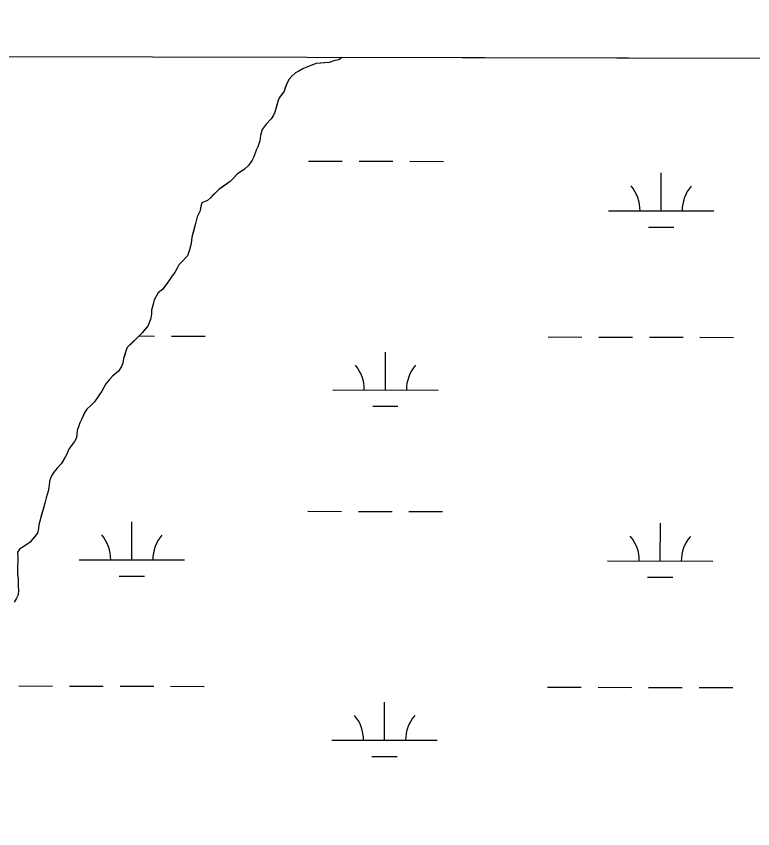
# Model space of a CAD drawing. Extents: x 3177385 to 3215275, y 903885 to 929304.
# Drawn here: x 3198197 to 3198896, y 926754 to 927526 of the extents above; entities that cross this region are included whole.
import ezdxf

# ---------------------------------------------------------------- set-up
doc = ezdxf.new("R2010")
doc.units = 0
for name, color, linetype in [('V-GRID-FRAM', 7, 'Continuous'), ('V-SITE-VEGE', 7, 'Continuous'), ('V-TOPO-SHOR', 7, 'Continuous'), ('V-WETL-SWMP', 7, 'Continuous')]:
    doc.layers.add(name, color=color, linetype=linetype)

msp = doc.modelspace()

# ---------------------------------------------------------------- linework, layer by layer
at = {"layer": 'V-GRID-FRAM'}
msp.add_lwpolyline([(3181653.73, 927525.85), (3181603.47, 909337.09), (3212939.17, 909264.16), (3212973.56, 927452.96), (3181653.73, 927525.85)], dxfattribs=at)
at = {"layer": 'V-SITE-VEGE'}
for p, q in [((3198503.05, 927484.4), (3198499.23, 927483.73)), ((3198505.49, 927486.48), (3198503.05, 927484.4)), ((3198505.63, 927486.63), (3198505.49, 927486.48)), ((3203314.48, 927475.44), (3198505.63, 927486.63)), ((3198471.74, 927477.27), (3198468.96, 927475.89)), ((3198481.49, 927481.04), (3198471.74, 927477.27)), ((3198494.01, 927482.01), (3198481.49, 927481.04)), ((3198499.23, 927483.73), (3198494.01, 927482.01)), ((3198458.5, 927469), (3198456.06, 927466.23)), ((3198461.99, 927472.11), (3198458.5, 927469)), ((3198468.96, 927475.89), (3198461.99, 927472.11)), ((3198453.6, 927462.07), (3198451.13, 927454.79)), ((3198456.06, 927466.23), (3198453.6, 927462.07)), ((3198451.13, 927454.79), (3198446.58, 927448.21)), ((3198446.58, 927448.21), (3198445.17, 927444.74)), ((3198445.17, 927444.74), (3198442.34, 927434.68)), ((3198440.94, 927431.91), (3198438.83, 927428.45)), ((3198442.34, 927434.68), (3198440.94, 927431.91)), ((3198433.95, 927423.26), (3198430.45, 927418.41)), ((3198438.83, 927428.45), (3198433.95, 927423.26)), ((3198430.45, 927418.41), (3198428.68, 927412.52)), ((3198427.96, 927407.66), (3198426.19, 927401.76)), ((3198428.68, 927412.52), (3198427.96, 927407.66)), ((3198426.19, 927401.76), (3198424.44, 927398.64)), ((3198422.32, 927392.4), (3198420.92, 927389.28)), ((3198424.44, 927398.64), (3198422.32, 927392.4)), ((3198417.41, 927384.08), (3198413.58, 927380.63)), ((3198420.92, 927389.28), (3198417.41, 927384.08)), ((3198413.58, 927380.63), (3198406.6, 927375.8)), ((3198399.96, 927368.89), (3198389.51, 927361.64)), ((3198403.46, 927372.34), (3198399.96, 927368.89)), ((3198406.6, 927375.8), (3198403.46, 927372.34)), ((3198389.51, 927361.64), (3198381.12, 927353.35)), ((3198381.12, 927353.35), (3198378.33, 927350.93)), ((3198373.11, 927348.52), (3198371.69, 927344.01)), ((3198378.33, 927350.93), (3198373.11, 927348.52)), ((3198371.33, 927340.89), (3198368.52, 927335.34)), ((3198371.69, 927344.01), (3198371.33, 927340.89)), ((3198368.52, 927335.34), (3198367.1, 927329.09)), ((3198367.1, 927329.09), (3198363.56, 927315.91)), ((3198363.56, 927315.91), (3198362.83, 927310.01)), ((3198362.83, 927310.01), (3198361.42, 927304.11)), ((3198361.42, 927304.11), (3198359.3, 927298.21)), ((3198353.36, 927291.99), (3198351.26, 927289.57)), ((3198359.3, 927298.21), (3198353.36, 927291.99)), ((3198349.51, 927286.45), (3198347.4, 927282.29)), ((3198351.26, 927289.57), (3198349.51, 927286.45)), ((3198344.96, 927279.18), (3198341.81, 927274.68)), ((3198347.4, 927282.29), (3198344.96, 927279.18)), ((3198341.81, 927274.68), (3198335.86, 927266.72)), ((3198331.67, 927263.27), (3198327.81, 927256.34)), ((3198335.86, 927266.72), (3198331.67, 927263.27)), ((3198327.81, 927256.34), (3198326.75, 927252.52)), ((3198325.33, 927246.62), (3198325.31, 927242.8)), ((3198326.75, 927252.52), (3198325.33, 927246.62)), ((3198324.25, 927237.94), (3198321.78, 927231.35)), ((3198325.31, 927242.8), (3198324.25, 927237.94)), ((3198321.78, 927231.35), (3198316.19, 927225.13)), ((3198316.19, 927225.13), (3198302.22, 927211.3)), ((3198300.81, 927207.83), (3198298.69, 927200.9)), ((3198302.22, 927211.3), (3198300.81, 927207.83)), ((3198298.69, 927200.9), (3198297.98, 927196.38)), ((3198296.57, 927193.26), (3198293.77, 927188.76)), ((3198297.98, 927196.38), (3198296.57, 927193.26)), ((3198288.18, 927183.92), (3198285.04, 927180.46)), ((3198293.77, 927188.76), (3198288.18, 927183.92)), ((3198281.89, 927176.66), (3198279.79, 927173.2)), ((3198285.04, 927180.46), (3198281.89, 927176.66)), ((3198278.03, 927169.73), (3198275.93, 927166.61)), ((3198279.79, 927173.2), (3198278.03, 927169.73)), ((3198273.84, 927163.85), (3198271.03, 927159.69)), ((3198275.93, 927166.61), (3198273.84, 927163.85)), ((3198263.7, 927152.78), (3198261.95, 927149.66)), ((3198267.19, 927155.89), (3198263.7, 927152.78)), ((3198271.03, 927159.69), (3198267.19, 927155.89)), ((3198261.95, 927149.66), (3198258.79, 927142.73)), ((3198257.03, 927139.61), (3198255.97, 927135.79)), ((3198258.79, 927142.73), (3198257.03, 927139.61)), ((3198254.56, 927132.33), (3198253.83, 927125.38)), ((3198255.97, 927135.79), (3198254.56, 927132.33)), ((3198252.08, 927121.92), (3198249.98, 927119.15)), ((3198253.83, 927125.38), (3198252.08, 927121.92)), ((3198246.83, 927114.65), (3198245.07, 927110.49)), ((3198249.98, 927119.15), (3198246.83, 927114.65)), ((3198243.67, 927107.72), (3198239.46, 927100.79)), ((3198245.07, 927110.49), (3198243.67, 927107.72)), ((3198239.46, 927100.79), (3198235.62, 927096.64)), ((3198232.47, 927092.83), (3198230.37, 927089.37)), ((3198235.62, 927096.64), (3198232.47, 927092.83)), ((3198228.26, 927084.17), (3198227.89, 927080)), ((3198230.37, 927089.37), (3198228.26, 927084.17)), ((3198227.89, 927080), (3198227.17, 927074.79)), ((3198225.05, 927068.55), (3198223.98, 927063.34)), ((3198227.17, 927074.79), (3198225.05, 927068.55)), ((3198223.98, 927063.34), (3198219.03, 927046.34)), ((3198219.03, 927046.34), (3198218.32, 927042.87)), ((3198217.95, 927039.4), (3198216.89, 927034.89)), ((3198218.32, 927042.87), (3198217.95, 927039.4)), ((3198212.34, 927029.01), (3198209.9, 927026.24)), ((3198216.89, 927034.89), (3198212.34, 927029.01)), ((3198203.97, 927022.1), (3198199.79, 927019.69)), ((3198209.9, 927026.24), (3198203.97, 927022.1)), ((3198199.79, 927019.69), (3198198.03, 927016.92)), ((3198198.03, 927016.92), (3198198.36, 927012.05)), ((3198198.33, 927007.54), (3198197.97, 927004.41)), ((3198198.36, 927012.05), (3198198.33, 927007.54)), ((3198197.97, 927004.41), (3198197.93, 926995.73)), ((3198197.93, 926995.73), (3198198.6, 926992.25)), ((3198198.6, 926992.25), (3198198.56, 926984.26)), ((3198198.56, 926984.26), (3198198.89, 926980.78)), ((3198198.52, 926976.27), (3198196.76, 926972.45)), ((3198198.89, 926980.78), (3198198.52, 926976.27))]:
    msp.add_line(p, q, dxfattribs=at)
at = {"layer": 'V-TOPO-SHOR'}
for points in [[(3198505.63, 927486.63), (3198505.49, 927486.48), (3198503.05, 927484.4), (3198499.23, 927483.73), (3198494.01, 927482.02), (3198489.14, 927481.7), (3198481.49, 927481.04), (3198478.01, 927479.67), (3198471.74, 927477.27), (3198468.96, 927475.89), (3198465.13, 927473.83), (3198461.99, 927472.11), (3198458.5, 927469), (3198456.06, 927466.23), (3198453.6, 927462.07), (3198452.19, 927457.91), (3198451.13, 927454.79), (3198449.03, 927451.67), (3198446.58, 927448.21), (3198445.17, 927444.74), (3198444.11, 927440.93), (3198442.34, 927434.68), (3198440.94, 927431.91), (3198438.83, 927428.45), (3198433.95, 927423.26), (3198430.45, 927418.41), (3198428.68, 927412.52), (3198427.96, 927407.66), (3198426.19, 927401.76), (3198424.44, 927398.64), (3198422.32, 927392.4), (3198420.92, 927389.28), (3198417.41, 927384.08), (3198413.58, 927380.63), (3198406.6, 927375.8), (3198403.46, 927372.34), (3198399.96, 927368.89), (3198396.48, 927366.47), (3198390.9, 927362.68), (3198389.51, 927361.64), (3198387.76, 927359.91), (3198383.57, 927355.77), (3198381.12, 927353.35), (3198378.33, 927350.93), (3198373.11, 927348.52), (3198371.69, 927344.01), (3198371.33, 927340.89), (3198368.52, 927335.34), (3198367.1, 927329.1)], [(3198367.1, 927329.1), (3198365.33, 927322.51), (3198363.56, 927315.91), (3198362.83, 927310.01), (3198361.42, 927304.11), (3198359.3, 927298.21), (3198353.36, 927291.99), (3198351.26, 927289.57), (3198349.51, 927286.45), (3198347.4, 927282.29), (3198344.96, 927279.18), (3198341.81, 927274.68), (3198337.96, 927269.49), (3198335.86, 927266.72), (3198331.67, 927263.27), (3198327.81, 927256.34), (3198326.75, 927252.52), (3198325.33, 927246.62), (3198325.31, 927242.8), (3198324.25, 927237.94), (3198321.78, 927231.35), (3198318.64, 927227.89), (3198316.19, 927225.13), (3198309.9, 927218.9), (3198306.06, 927215.1), (3198302.22, 927211.3), (3198300.81, 927207.83), (3198299.75, 927204.37), (3198298.69, 927200.9), (3198297.98, 927196.38), (3198296.57, 927193.26), (3198293.77, 927188.76), (3198288.18, 927183.92), (3198285.04, 927180.46), (3198281.89, 927176.66), (3198279.79, 927173.2), (3198278.03, 927169.73), (3198275.93, 927166.61), (3198273.84, 927163.85), (3198271.03, 927159.69), (3198267.19, 927155.89), (3198263.7, 927152.78), (3198261.95, 927149.66), (3198260.19, 927145.85), (3198258.79, 927142.73), (3198257.03, 927139.61), (3198255.97, 927135.79), (3198254.56, 927132.33), (3198253.83, 927125.38), (3198252.08, 927121.92), (3198249.98, 927119.15), (3198246.83, 927114.65), (3198245.07, 927110.49), (3198243.67, 927107.72), (3198242.62, 927105.98), (3198241.92, 927104.94), (3198239.46, 927100.79), (3198235.62, 927096.64), (3198232.47, 927092.83), (3198230.37, 927089.37), (3198228.26, 927084.17), (3198227.89, 927080), (3198227.17, 927074.79), (3198225.05, 927068.55), (3198223.98, 927063.34), (3198222.22, 927057.45), (3198221.15, 927053.63), (3198219.03, 927046.34), (3198218.32, 927042.87), (3198217.95, 927039.4), (3198216.89, 927034.89), (3198214.44, 927031.78), (3198212.34, 927029.01), (3198209.9, 927026.24), (3198203.97, 927022.1), (3198199.79, 927019.69), (3198198.03, 927016.92), (3198198.36, 927012.05), (3198198.33, 927007.54), (3198197.97, 927004.41), (3198197.93, 926995.73), (3198198.6, 926992.25), (3198198.58, 926987.73), (3198198.56, 926984.26), (3198198.89, 926980.78), (3198198.52, 926976.27), (3198196.76, 926972.45), (3198194.66, 926969.34)]]:
    msp.add_lwpolyline(points, dxfattribs=at)
at = {"layer": 'V-WETL-SWMP'}
for p, q in [((3198474.39, 927388.26), (3198506.39, 927388.19)), ((3198522.39, 927388.15), (3198554.39, 927388.08)), ((3198570.39, 927388.04), (3198602.39, 927387.97)), ((3198809.13, 927341.05), (3198809.21, 927377.05)), ((3198759.13, 927341.17), (3198859.13, 927340.94)), ((3198797.09, 927325.65), (3198821.09, 927325.6)), ((3198313.17, 927222.14), (3198328.1, 927222.1)), ((3198344.1, 927222.07), (3198376.1, 927221.99)), ((3198702.01, 927221.23), (3198734.01, 927221.16)), ((3198750.01, 927221.12), (3198782.01, 927221.05)), ((3198798.01, 927221.01), (3198830.01, 927220.93)), ((3198846, 927220.9), (3198878, 927220.82)), ((3198547.3, 927170.85), (3198547.38, 927206.85)), ((3198497.3, 927170.97), (3198597.3, 927170.73)), ((3198535.26, 927155.45), (3198559.26, 927155.39)), ((3198473.62, 927055.59), (3198505.62, 927055.52)), ((3198521.62, 927055.48), (3198553.62, 927055.4)), ((3198569.62, 927055.37), (3198601.62, 927055.29)), ((3198306.45, 927009.55), (3198306.53, 927045.55)), ((3198808.35, 927008.38), (3198808.44, 927044.38)), ((3198256.45, 927009.66), (3198356.45, 927009.43)), ((3198758.35, 927008.5), (3198858.35, 927008.26)), ((3198294.41, 926994.15), (3198318.41, 926994.09)), ((3198796.32, 926992.98), (3198820.32, 926992.92)), ((3198199.32, 926889.73), (3198231.32, 926889.65)), ((3198247.32, 926889.61), (3198279.32, 926889.54)), ((3198295.32, 926889.5), (3198327.32, 926889.43)), ((3198343.32, 926889.39), (3198375.32, 926889.32)), ((3198701.23, 926888.56), (3198733.23, 926888.48)), ((3198749.23, 926888.45), (3198781.23, 926888.37)), ((3198797.23, 926888.33), (3198829.23, 926888.26)), ((3198845.23, 926888.22), (3198877.23, 926888.15)), ((3198546.52, 926838.18), (3198546.61, 926874.18)), ((3198496.52, 926838.29), (3198596.52, 926838.06)), ((3198534.49, 926822.77), (3198558.49, 926822.72))]:
    msp.add_line(p, q, dxfattribs=at)
msp.add_lwpolyline([(3203209.31, 927475.69), (3198505.64, 927486.63), (3198505.49, 927486.48), (3198503.05, 927484.4), (3198499.23, 927483.73), (3198494.01, 927482.02), (3198489.14, 927481.7), (3198481.49, 927481.04), (3198478.01, 927479.67), (3198471.74, 927477.27), (3198468.96, 927475.89), (3198465.13, 927473.83), (3198461.99, 927472.11), (3198458.5, 927469), (3198456.05, 927466.23), (3198453.6, 927462.07), (3198451.13, 927454.79), (3198449.03, 927451.67), (3198446.58, 927448.21), (3198445.17, 927444.74), (3198444.11, 927440.93), (3198442.34, 927434.68), (3198440.94, 927431.91), (3198438.83, 927428.45), (3198433.94, 927423.26), (3198430.44, 927418.41), (3198428.68, 927412.52), (3198427.96, 927407.66), (3198426.19, 927401.76), (3198424.44, 927398.64), (3198422.32, 927392.4), (3198420.91, 927389.28), (3198417.41, 927384.08), (3198413.57, 927380.63), (3198406.6, 927375.8), (3198403.46, 927372.34), (3198399.96, 927368.89), (3198396.48, 927366.47), (3198390.9, 927362.68), (3198389.5, 927361.64), (3198381.12, 927353.35), (3198378.33, 927350.93), (3198373.11, 927348.52), (3198371.69, 927344.01), (3198371.33, 927340.89), (3198368.52, 927335.34), (3198367.1, 927329.1), (3198363.56, 927315.91), (3198362.83, 927310.01), (3198361.41, 927304.11), (3198359.3, 927298.22), (3198353.36, 927291.99), (3198351.26, 927289.57), (3198349.51, 927286.45), (3198347.4, 927282.3), (3198344.96, 927279.18), (3198341.81, 927274.68), (3198337.96, 927269.49), (3198335.86, 927266.72), (3198331.67, 927263.27), (3198327.81, 927256.34), (3198326.75, 927252.52), (3198325.33, 927246.62), (3198325.31, 927242.8), (3198324.25, 927237.94), (3198321.78, 927231.35), (3198318.63, 927227.89), (3198316.19, 927225.13), (3198302.22, 927211.3), (3198300.81, 927207.83), (3198298.69, 927200.9), (3198297.97, 927196.38), (3198296.57, 927193.26), (3198293.77, 927188.76), (3198288.18, 927183.92), (3198285.04, 927180.47), (3198281.89, 927176.66), (3198279.79, 927173.2), (3198278.03, 927169.73), (3198275.93, 927166.61), (3198273.83, 927163.85), (3198271.03, 927159.69), (3198267.19, 927155.89), (3198263.7, 927152.78), (3198261.95, 927149.66), (3198260.19, 927145.85), (3198258.79, 927142.73), (3198257.03, 927139.61), (3198255.97, 927135.79), (3198254.56, 927132.33), (3198253.83, 927125.38), (3198252.08, 927121.92), (3198249.98, 927119.15), (3198246.83, 927114.65), (3198245.07, 927110.49), (3198243.67, 927107.72), (3198242.62, 927105.98), (3198241.92, 927104.94), (3198239.46, 927100.79), (3198235.62, 927096.64), (3198232.47, 927092.83), (3198230.37, 927089.37), (3198228.26, 927084.17), (3198227.89, 927080), (3198227.17, 927074.79), (3198225.05, 927068.55), (3198223.98, 927063.34), (3198222.22, 927057.45), (3198221.15, 927053.63), (3198219.03, 927046.35), (3198218.32, 927042.87), (3198217.95, 927039.4), (3198216.89, 927034.89), (3198214.44, 927031.78), (3198212.34, 927029.01), (3198209.89, 927026.24), (3198203.97, 927022.1), (3198199.79, 927019.69), (3198198.03, 927016.92), (3198198.36, 927012.05), (3198198.33, 927007.54), (3198197.97, 927004.41), (3198197.93, 926995.73), (3198198.6, 926992.25), (3198198.56, 926984.26), (3198198.89, 926980.78), (3198198.52, 926976.27), (3198196.76, 926972.45)], dxfattribs=at)
for centre, start, end in [((3198753.89, 927341.66), 359.09484, 40.6385), ((3198864.37, 927341.4), 139.09484, 180.6385), ((3198492.05, 927171.45), 359.09484, 40.6385), ((3198602.54, 927171.2), 139.09484, 180.6385), ((3198251.21, 927010.15), 359.09484, 40.6385), ((3198361.69, 927009.89), 139.09484, 180.6385), ((3198753.11, 927008.98), 359.09484, 40.6385), ((3198863.6, 927008.73), 139.09484, 180.6385), ((3198491.28, 926838.78), 359.09484, 40.6385), ((3198601.77, 926838.52), 139.09484, 180.6385)]:
    msp.add_arc(centre, 35.25, start, end, dxfattribs=at)

doc.saveas('drawing.dxf')
